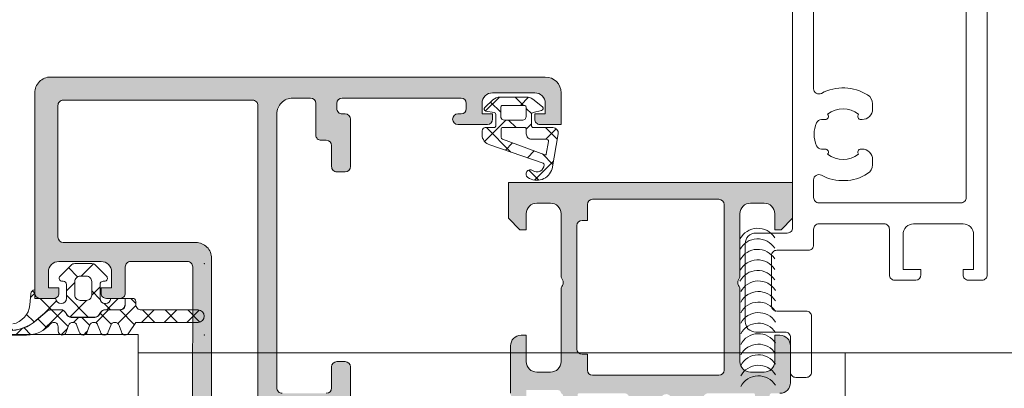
# Model space of a CAD drawing. Header units: millimetres. Extents: x 213386 to 506888, y 183055 to 450952.
# Tile 319 of 656: x 393802 to 393896, y 284360 to 284395. Entities that reach past the tile are written whole.
import ezdxf

# ---------------------------------------------------------------- set-up
doc = ezdxf.new("R2010")
doc.units = ezdxf.units.MM
doc.layers.add('FASÁDA DETAILNÍ', color=255, linetype='Continuous', lineweight=0)

msp = doc.modelspace()

# ---------------------------------------------------------------- hatches: boundary and pattern name
at = {"layer": 'FASÁDA DETAILNÍ'}
h = msp.add_hatch(color=256, dxfattribs=at)
edge = h.paths.add_edge_path(flags=16)
edge.add_ellipse((393824.344, 284386.636), major_axis=(-0.5, 0), ratio=1, start_angle=179.99702, end_angle=270.00298)
edge.add_line((393824.344, 284387.136), (393806.344, 284387.136))
edge.add_ellipse((393806.344, 284386.636), major_axis=(-0.5, 0), ratio=1, start_angle=-90.00298, end_angle=0.00298)
edge.add_line((393805.844, 284386.636), (393805.844, 284374.136))
edge.add_ellipse((393806.344, 284374.136), major_axis=(-0.5, 0), ratio=1, start_angle=0.0025, end_angle=89.9975)
edge.add_line((393806.344, 284373.636), (393818.947, 284373.636))
edge.add_ellipse((393818.947, 284372.136), major_axis=(-1.5, 0), ratio=1, start_angle=179.99996, end_angle=270.00004, ccw=False)
edge.add_line((393820.447, 284372.136), (393820.447, 284359.136))
edge.add_ellipse((393820.947, 284359.136), major_axis=(-0.5, 0), ratio=1, start_angle=-0.00004, end_angle=90.00004)
edge.add_line((393820.947, 284358.636), (393824.344, 284358.636))
edge.add_ellipse((393824.344, 284359.136), major_axis=(-0.5, 0), ratio=1, start_angle=89.99996, end_angle=180.00004)
edge.add_line((393824.844, 284359.136), (393824.844, 284386.636))
edge = h.paths.add_edge_path()
edge.add_line((393853.644, 284387.836), (393853.644, 284384.836))
edge.add_line((393853.644, 284384.836), (393851.644, 284384.836))
edge.add_arc((393851.644, 284385.336), 0.5, 179.99702, 270.00298, ccw=False)
edge.add_line((393851.144, 284385.336), (393851.144, 284385.836))
edge.add_line((393851.144, 284385.836), (393852.144, 284385.836))
edge.add_line((393852.144, 284385.836), (393852.144, 284386.836))
edge.add_arc((393851.144, 284386.836), 1, 0.00367, 89.99633)
edge.add_line((393851.144, 284387.836), (393847.144, 284387.836))
edge.add_arc((393847.144, 284386.836), 1, 90.00172, 179.99828)
edge.add_line((393846.144, 284386.836), (393846.144, 284385.836))
edge.add_line((393846.144, 284385.836), (393847.144, 284385.836))
edge.add_line((393847.144, 284385.836), (393847.144, 284385.336))
edge.add_arc((393846.644, 284385.336), 0.5, 270.00064, 359.99936, ccw=False)
edge.add_line((393846.644, 284384.836), (393843.844, 284384.836))
edge.add_arc((393843.844, 284385.336), 0.5, 90, 270, ccw=False)
edge.add_line((393843.844, 284385.836), (393844.144, 284385.836))
edge.add_arc((393844.144, 284386.336), 0.5, 270.00123, 359.99877)
edge.add_line((393844.644, 284386.336), (393844.644, 284386.836))
edge.add_arc((393844.144, 284386.836), 0.5, 0.00778, 89.99222)
edge.add_line((393844.144, 284387.336), (393832.844, 284387.336))
edge.add_arc((393832.844, 284386.836), 0.5, 90.0025, 179.9975)
edge.add_line((393832.344, 284386.836), (393832.344, 284386.336))
edge.add_arc((393832.844, 284386.336), 0.5, 179.99282, 270.00718)
edge.add_line((393832.844, 284385.836), (393833.144, 284385.836))
edge.add_arc((393833.144, 284385.336), 0.5, 0.0072, 89.9928, ccw=False)
edge.add_line((393833.644, 284385.336), (393833.644, 284380.836))
edge.add_arc((393833.144, 284380.836), 0.5, 270.00064, 359.99936, ccw=False)
edge.add_line((393833.144, 284380.336), (393832.344, 284380.336))
edge.add_arc((393832.344, 284380.836), 0.5, 179.99702, 270.00298, ccw=False)
edge.add_line((393831.844, 284380.836), (393831.844, 284382.836))
edge.add_arc((393831.344, 284382.836), 0.5, 0.00778, 89.99222)
edge.add_line((393831.344, 284383.336), (393830.844, 284383.336))
edge.add_arc((393830.844, 284383.836), 0.5, 179.99282, 270.00718, ccw=False)
edge.add_line((393830.344, 284383.836), (393830.344, 284386.836))
edge.add_arc((393829.844, 284386.836), 0.5, 0.00631, 89.99369)
edge.add_line((393829.844, 284387.336), (393828.144, 284387.336))
edge.add_arc((393828.144, 284385.836), 1.5, 89.99878, 180.00122)
edge.add_line((393826.644, 284385.836), (393826.644, 284359.836))
edge.add_arc((393827.144, 284359.836), 0.5, 179.99761, 270.00239)
edge.add_line((393827.144, 284359.336), (393831.344, 284359.336))
edge.add_arc((393831.344, 284359.836), 0.5, 270.00064, 359.99936)
edge.add_line((393831.844, 284359.836), (393831.844, 284361.836))
edge.add_arc((393832.344, 284361.836), 0.5, 90.0025, 179.9975, ccw=False)
edge.add_line((393832.344, 284362.336), (393833.144, 284362.336))
edge.add_arc((393833.144, 284361.836), 0.5, 0.00602, 89.99398, ccw=False)
edge.add_line((393833.644, 284361.836), (393833.644, 284356.836))
edge.add_line((393833.644, 284356.836), (393833.426, 284356.078))
edge.add_arc((393833.715, 284355.996), 0.3, 163.99998, 232.09519)
edge.add_arc((393833.346, 284355.522), 0.3, 0.00003, 52.09528, ccw=False)
edge.add_line((393833.646, 284355.522), (393833.646, 284353.458))
edge.add_arc((393833.246, 284353.458), 0.4, -111.97377, 0.00007, ccw=False)
edge.add_line((393833.096, 284353.087), (393831.073, 284353.904))
edge.add_arc((393831.148, 284354.089), 0.2, 155.85891, 248.02609, ccw=False)
edge.add_line((393830.965, 284354.171), (393832.034, 284356.555))
edge.add_arc((393831.851, 284356.636), 0.2, 335.85897, 450.8199)
edge.add_line((393831.848, 284356.836), (393820.544, 284356.836))
edge.add_arc((393820.536, 284356.645), 0.192, 87.47778, 181.04445)
edge.add_line((393820.344, 284356.641), (393820.344, 284356.221))
edge.add_line((393820.344, 284356.221), (393821.776, 284353.755))
edge.add_arc((393821.517, 284353.604), 0.3, -74.00003, 30.1792, ccw=False)
edge.add_line((393821.599, 284353.316), (393820.107, 284352.888))
edge.add_line((393820.107, 284352.888), (393819.244, 284352.39))
edge.add_arc((393819.044, 284352.736), 0.4, 180.00003, 299.99999, ccw=False)
edge.add_line((393818.644, 284352.736), (393818.644, 284356.844))
edge.add_line((393818.644, 284356.844), (393818.647, 284371.336))
edge.add_arc((393818.147, 284371.336), 0.5, 359.97959, 450.00002)
edge.add_line((393818.147, 284371.836), (393812.744, 284371.836))
edge.add_arc((393812.744, 284371.336), 0.5, 89.99996, 180.00004)
edge.add_line((393812.244, 284371.336), (393812.244, 284368.836))
edge.add_arc((393811.744, 284368.836), 0.5, -90.00004, 0.00004, ccw=False)
edge.add_line((393811.744, 284368.336), (393810.444, 284368.336))
edge.add_arc((393810.444, 284368.836), 0.5, 179.99761, 270.00239, ccw=False)
edge.add_line((393809.944, 284368.836), (393809.944, 284369.336))
edge.add_line((393809.944, 284369.336), (393810.944, 284369.336))
edge.add_line((393810.944, 284369.336), (393810.944, 284370.836))
edge.add_arc((393809.944, 284370.836), 1, 0.00182, 89.99818)
edge.add_line((393809.944, 284371.836), (393805.944, 284371.836))
edge.add_arc((393805.944, 284370.836), 1, 90.00397, 179.99603)
edge.add_line((393804.944, 284370.836), (393804.944, 284369.336))
edge.add_line((393804.944, 284369.336), (393805.944, 284369.336))
edge.add_line((393805.944, 284369.336), (393805.944, 284368.836))
edge.add_arc((393805.444, 284368.836), 0.5, -90.00298, 0.00298, ccw=False)
edge.add_line((393805.444, 284368.336), (393804.144, 284368.336))
edge.add_arc((393804.144, 284368.836), 0.5, 180.00064, 269.99936, ccw=False)
edge.add_line((393803.644, 284368.836), (393803.644, 284387.836))
edge.add_arc((393805.144, 284387.836), 1.5, 89.99888, 180.00112, ccw=False)
edge.add_line((393805.144, 284389.336), (393852.144, 284389.336))
edge.add_arc((393852.144, 284387.836), 1.5, 0.0023, 89.9977, ccw=False)
h = msp.add_hatch(dxfattribs=at)
h.set_pattern_fill('ANSI37', color=256, scale=0.625, angle=90, style=0)
h.set_pattern_definition([(135, (393673.133, 283048.1544), (-1.403165, -1.403165), []), (225, (393673.133, 283048.1544), (1.403165, -1.403165), [])])
edge = h.paths.add_edge_path(flags=16)
edge.add_ellipse((393850.841, 284383.934), major_axis=(-0.498, 0), ratio=1, start_angle=-0.19258, end_angle=90.25472, ccw=False)
edge.add_line((393850.344, 284383.936), (393850.344, 284384.436))
edge.add_ellipse((393850.244, 284384.436), major_axis=(-0.1, 0), ratio=1, start_angle=179.99183, end_angle=270.00874)
edge.add_line((393850.244, 284384.536), (393848.043, 284384.536))
edge.add_ellipse((393848.043, 284384.436), major_axis=(-0.1, 0), ratio=1, start_angle=270.00152, end_angle=359.99848)
edge.add_line((393847.943, 284384.436), (393847.943, 284383.624))
edge.add_ellipse((393848.143, 284383.624), major_axis=(-0.2, 0), ratio=1, start_angle=0.00243, end_angle=74.31138)
edge.add_line((393848.089, 284383.432), (393852.107, 284381.945))
edge.add_ellipse((393852.142, 284382.038), major_axis=(-0.1, 0), ratio=1, start_angle=69.68782, end_angle=169.67772)
edge.add_line((393852.24, 284382.02), (393852.461, 284383.23))
edge.add_ellipse((393852.261, 284383.236), major_axis=(-0.2, 0), ratio=1, start_angle=178.13503, end_angle=270.00104)
edge.add_line((393852.261, 284383.436), (393850.844, 284383.436))
edge = h.paths.add_edge_path(flags=16)
edge.add_ellipse((393850.144, 284386.436), major_axis=(-0.2, 0), ratio=1, start_angle=179.99976, end_angle=270.00024)
edge.add_line((393850.144, 284386.636), (393848.109, 284386.636))
edge.add_ellipse((393848.109, 284386.436), major_axis=(-0.2, 0), ratio=1, start_angle=-90.00135, end_angle=0.00049)
edge.add_line((393847.909, 284386.436), (393847.909, 284385.636))
edge.add_ellipse((393848.309, 284385.636), major_axis=(-0.4, 0), ratio=1, start_angle=0.00126, end_angle=89.99802)
edge.add_line((393848.309, 284385.236), (393849.944, 284385.236))
edge.add_ellipse((393849.944, 284385.636), major_axis=(-0.4, 0), ratio=1, start_angle=89.99956, end_angle=180.00101)
edge.add_line((393850.344, 284385.636), (393850.344, 284386.436))
edge = h.paths.add_edge_path()
edge.add_arc((393851.744, 284386.36), 0.2, -74.99848, 49.99768, ccw=False)
edge.add_line((393851.795, 284386.167), (393850.992, 284385.976))
edge.add_arc((393851.044, 284385.783), 0.2, 105.00286, 179.99725)
edge.add_line((393850.844, 284385.783), (393850.844, 284384.686))
edge.add_arc((393850.994, 284384.686), 0.15, 179.99604, 270.00396)
edge.add_line((393850.994, 284384.536), (393852.876, 284384.536))
edge.add_arc((393852.876, 284384.036), 0.5, -9.93357, 90.00022, ccw=False)
edge.add_line((393853.369, 284383.95), (393852.788, 284380.63))
edge.add_arc((393851.344, 284381.036), 1.5, 234.91245, 344.29308, ccw=False)
edge.add_arc((393850.711, 284380.136), 0.4, 54.912, 234.912, ccw=False)
edge.add_arc((393851.346, 284381.018), 0.686, 233.85881, 359.51564)
edge.add_arc((393851.883, 284381.031), 0.15, 352.50392, 430.98385)
edge.add_line((393851.932, 284381.174), (393846.885, 284382.901))
edge.add_arc((393847.144, 284383.867), 1, 179.99943, 255.04109, ccw=False)
edge.add_line((393846.144, 284383.867), (393846.144, 284384.236))
edge.add_arc((393846.444, 284384.236), 0.3, 90.00319, 179.99604, ccw=False)
edge.add_line((393846.444, 284384.536), (393847.294, 284384.536))
edge.add_arc((393847.294, 284384.686), 0.15, 269.99507, 360.00493)
edge.add_line((393847.444, 284384.686), (393847.444, 284385.783))
edge.add_arc((393847.244, 284385.783), 0.2, 0.00261, 74.99763)
edge.add_line((393847.295, 284385.976), (393846.492, 284386.105))
edge.add_arc((393846.544, 284386.298), 0.2, 134.99256, 255.01021, ccw=False)
edge.add_line((393846.402, 284386.44), (393847.178, 284387.166))
edge.add_arc((393847.862, 284386.436), 1, 89.99997, 133.11854, ccw=False)
edge.add_line((393847.862, 284387.436), (393850.34, 284387.436))
edge.add_arc((393850.34, 284386.436), 1, 52.17221, 89.99994, ccw=False)
edge.add_line((393850.954, 284387.226), (393851.872, 284386.513))
h = msp.add_hatch(color=256, dxfattribs=at)
edge = h.paths.add_edge_path()
edge.add_arc((393871.943, 284359.216), 0.12, 360, 450, ccw=False)
edge.add_line((393872.063, 284359.216), (393872.063, 284356.456))
edge.add_arc((393872.363, 284356.456), 0.3, 540, 630)
edge.add_line((393872.363, 284356.156), (393873.343, 284356.156))
edge.add_arc((393873.343, 284356.456), 0.3, 270, 360)
edge.add_line((393873.643, 284356.456), (393873.643, 284358.336))
edge.add_arc((393873.722, 284358.604), 0.279, 178.83713, 253.57541, ccw=False)
edge.add_line((393873.443, 284358.61), (393873.443, 284359.063))
edge.add_arc((393873.722, 284359.069), 0.279, 106.41988, 181.16459, ccw=False)
edge.add_line((393873.643, 284359.336), (393874.444, 284359.336))
edge.add_arc((393874.444, 284360.336), 1, 270, 360)
edge.add_line((393875.444, 284360.336), (393875.444, 284363.836))
edge.add_arc((393874.444, 284363.836), 1, 360.00114, 449.99886)
edge.add_line((393874.444, 284364.836), (393873.944, 284364.836))
edge.add_line((393873.944, 284364.836), (393873.944, 284362.336))
edge.add_arc((393872.944, 284362.336), 1, 270.0026, 359.9974, ccw=False)
edge.add_line((393872.944, 284361.336), (393871.644, 284361.336))
edge.add_arc((393871.644, 284362.336), 1, 180.00301, 269.99699, ccw=False)
edge.add_line((393870.644, 284362.336), (393870.644, 284369.336))
edge.add_arc((393871.169, 284369.836), 0.725, 136.40382, 223.59618, ccw=False)
edge.add_line((393870.644, 284370.336), (393870.644, 284376.37))
edge.add_arc((393871.644, 284376.37), 1, 450.00301, 539.99699, ccw=False)
edge.add_line((393871.644, 284377.37), (393872.944, 284377.37))
edge.add_arc((393872.944, 284376.37), 1, 360.0026, 449.9974, ccw=False)
edge.add_line((393873.944, 284376.37), (393873.944, 284374.836))
edge.add_line((393873.944, 284374.836), (393874.544, 284374.836))
edge.add_line((393874.544, 284374.836), (393875.644, 284375.936))
edge.add_line((393875.644, 284375.936), (393875.644, 284379.336))
edge.add_line((393875.644, 284379.336), (393848.644, 284379.336))
edge.add_line((393848.644, 284379.336), (393848.644, 284375.936))
edge.add_line((393848.644, 284375.936), (393849.744, 284374.836))
edge.add_line((393849.744, 284374.836), (393850.344, 284374.836))
edge.add_line((393850.344, 284374.836), (393850.344, 284376.37))
edge.add_arc((393851.344, 284376.37), 1, 450.0026, 539.9974, ccw=False)
edge.add_line((393851.344, 284377.37), (393852.644, 284377.37))
edge.add_arc((393852.644, 284376.37), 1, 360.00301, 449.99699, ccw=False)
edge.add_line((393853.644, 284376.37), (393853.644, 284370.336))
edge.add_arc((393853.119, 284369.836), 0.725, 316.40382, 403.59618, ccw=False)
edge.add_line((393853.644, 284369.336), (393853.644, 284362.336))
edge.add_arc((393852.644, 284362.336), 1, 270.00301, 359.99699, ccw=False)
edge.add_line((393852.644, 284361.336), (393851.344, 284361.336))
edge.add_arc((393851.344, 284362.336), 1, 180.0026, 269.9974, ccw=False)
edge.add_line((393850.344, 284362.336), (393850.344, 284364.836))
edge.add_line((393850.344, 284364.836), (393849.844, 284364.836))
edge.add_arc((393849.844, 284363.836), 1, 450.00114, 539.99886)
edge.add_line((393848.844, 284363.836), (393848.844, 284359.336))
edge.add_arc((393849.344, 284359.336), 0.5, 539.99882, 630.00118)
edge.add_line((393849.344, 284358.836), (393850.344, 284358.836))
edge.add_line((393850.344, 284358.836), (393850.344, 284359.636))
edge.add_line((393850.344, 284359.636), (393853.344, 284359.636))
edge.add_arc((393853.344, 284359.336), 0.3, 359.99949, 450.00051, ccw=False)
edge.add_arc((393853.565, 284359.069), 0.279, 358.83541, 433.58012, ccw=False)
edge.add_line((393853.844, 284359.063), (393853.844, 284358.61))
edge.add_arc((393853.565, 284358.604), 0.279, 286.42459, 361.16287, ccw=False)
edge.add_line((393853.644, 284358.336), (393853.644, 284356.456))
edge.add_arc((393853.944, 284356.456), 0.3, 540, 630)
edge.add_line((393853.944, 284356.156), (393854.924, 284356.156))
edge.add_arc((393854.924, 284356.456), 0.3, 270, 360)
edge.add_line((393855.224, 284356.456), (393855.224, 284359.216))
edge.add_arc((393855.344, 284359.216), 0.12, 450, 540, ccw=False)
edge.add_line((393855.344, 284359.336), (393859.644, 284359.336))
edge.add_arc((393859.644, 284358.836), 0.5, 360, 450, ccw=False)
edge.add_line((393860.144, 284358.836), (393860.144, 284358.136))
edge.add_line((393860.144, 284358.136), (393858.762, 284355.744))
edge.add_arc((393858.882, 284355.674), 0.138, 510, 637.70244)
edge.add_arc((393858.434, 284360.516), 5, 275.34923, 341.2906)
edge.add_arc((393863.644, 284358.752), 0.5, 378.7094, 521.2906, ccw=False)
edge.add_arc((393868.853, 284360.516), 5, 198.7094, 264.65077)
edge.add_arc((393868.405, 284355.674), 0.138, 262.29756, 390)
edge.add_line((393868.525, 284355.744), (393867.143, 284358.136))
edge.add_line((393867.143, 284358.136), (393867.143, 284358.836))
edge.add_arc((393867.643, 284358.836), 0.5, 450, 540, ccw=False)
edge.add_line((393867.643, 284359.336), (393871.943, 284359.336))
edge = h.paths.add_edge_path(flags=16)
edge.add_arc((393856.644, 284377.236), 0.5, 450, 540, ccw=False)
edge.add_line((393856.644, 284377.736), (393868.644, 284377.736))
edge.add_arc((393868.644, 284377.236), 0.5, 360, 450, ccw=False)
edge.add_line((393869.144, 284377.236), (393869.144, 284361.536))
edge.add_arc((393868.644, 284361.536), 0.5, 270, 360, ccw=False)
edge.add_line((393868.644, 284361.036), (393856.644, 284361.036))
edge.add_arc((393856.644, 284361.536), 0.5, 180, 270, ccw=False)
edge.add_line((393856.144, 284361.536), (393856.144, 284363.036))
edge.add_line((393856.144, 284363.036), (393855.644, 284363.036))
edge.add_arc((393855.644, 284363.536), 0.5, 180, 270, ccw=False)
edge.add_line((393855.144, 284363.536), (393855.144, 284375.236))
edge.add_arc((393855.644, 284375.236), 0.5, 450, 540, ccw=False)
edge.add_line((393855.644, 284375.736), (393856.144, 284375.736))
edge.add_line((393856.144, 284375.736), (393856.144, 284377.236))
h = msp.add_hatch(dxfattribs=at)
h.set_pattern_fill('ANSI37', color=256, scale=0.625, angle=90, style=0)
h.set_pattern_definition([(135, (393803.6436, 284368.8363), (-1.40317, -1.40317), []), (225, (393803.6436, 284368.8363), (1.40317, -1.40317), [])])
edge = h.paths.add_edge_path()
edge.add_arc((393810.254, 284370.246), 0.29, -89.99949, 45.00244, ccw=False)
edge.add_line((393810.254, 284369.956), (393810.154, 284369.956))
edge.add_arc((393810.154, 284369.646), 0.31, 90, 180)
edge.add_line((393809.844, 284369.646), (393809.844, 284368.346))
edge.add_arc((393810.354, 284368.346), 0.51, 180, 358.87648)
edge.add_line((393810.863, 284368.336), (393812.222, 284368.336))
edge.add_line((393812.222, 284368.336), (393812.222, 284367.746))
edge.add_arc((393811.732, 284367.746), 0.49, 270, 360, ccw=False)
edge.add_line((393811.732, 284367.256), (393810.332, 284367.256))
edge.add_arc((393810.332, 284366.746), 0.51, 90, 150)
edge.add_line((393809.89, 284367.001), (393809.775, 284366.801))
edge.add_arc((393809.351, 284367.046), 0.49, 270, 330, ccw=False)
edge.add_line((393809.351, 284366.556), (393807.114, 284366.556))
edge.add_arc((393807.114, 284367.046), 0.49, 210, 270, ccw=False)
edge.add_line((393806.689, 284366.801), (393806.574, 284367.001))
edge.add_arc((393806.132, 284366.746), 0.51, 30, 90)
edge.add_line((393806.132, 284367.256), (393805.134, 284367.256))
edge.add_arc((393805.134, 284366.75), 0.506, 90, 130.64118)
edge.add_line((393804.805, 284367.134), (393803.779, 284366.253))
edge.add_arc((393801.177, 284369.284), 3.994, 269.38113, 310.64118, ccw=False)
edge.add_arc((393801.113, 284363.281), 2.01, 89.38113, 116.65479)
edge.add_line((393800.211, 284365.077), (393799.944, 284364.943))
edge.add_arc((393800.189, 284365.246), 0.39, 101.01056, 231.08797, ccw=False)
edge.add_line((393800.114, 284365.629), (393801.552, 284365.909))
edge.add_arc((393801.169, 284367.882), 2.01, 281.0025, 355.00475)
edge.add_line((393803.171, 284367.707), (393803.265, 284368.78))
edge.add_arc((393803.654, 284368.746), 0.39, 91.46987, 175.084, ccw=False)
edge.add_line((393803.644, 284369.136), (393803.644, 284368.336))
edge.add_line((393803.644, 284368.336), (393805.644, 284368.336))
edge.add_arc((393806.154, 284368.346), 0.51, 181.12352, 360)
edge.add_line((393806.664, 284368.346), (393806.664, 284369.646))
edge.add_arc((393806.354, 284369.646), 0.31, 0, 90)
edge.add_line((393806.354, 284369.956), (393806.254, 284369.956))
edge.add_arc((393806.254, 284370.246), 0.29, 135.00331, 269.99443, ccw=False)
edge.add_line((393806.048, 284370.451), (393807.089, 284371.493))
edge.add_arc((393807.436, 284371.146), 0.49, 90, 135.02016, ccw=False)
edge.add_line((393807.436, 284371.636), (393809.072, 284371.636))
edge.add_arc((393809.072, 284371.146), 0.49, 44.9723, 90, ccw=False)
edge.add_line((393809.418, 284371.493), (393810.459, 284370.451))
edge = h.paths.add_edge_path()
edge.add_arc((393808.554, 284368.646), 0.5, 270, 360)
edge.add_line((393809.054, 284368.646), (393809.054, 284369.946))
edge.add_arc((393808.554, 284369.946), 0.5, 359.99786, 450.00214)
edge.add_line((393808.554, 284370.446), (393807.954, 284370.446))
edge.add_arc((393807.954, 284369.946), 0.5, 89.99786, 180.00214)
edge.add_line((393807.454, 284369.946), (393807.454, 284368.646))
edge.add_arc((393807.954, 284368.646), 0.5, 180, 270)
edge.add_line((393807.954, 284368.146), (393808.554, 284368.146))
h = msp.add_hatch(dxfattribs=at)
h.set_pattern_fill('ANSI37', color=256, scale=0.48, angle=90, style=0)
h.set_pattern_definition([(135, (393803.6436, 284368.8363), (-1.07763, -1.07763), []), (225, (393803.6436, 284368.8363), (1.07763, -1.07763), [])])
edge = h.paths.add_edge_path()
edge.add_line((393810.858, 284365.753), (393810.63, 284365.146))
edge.add_arc((393810.254, 284365.246), 0.39, 194.92937, 345.07063, ccw=False)
edge.add_line((393809.877, 284365.146), (393809.65, 284365.753))
edge.add_arc((393809.254, 284365.646), 0.41, 15.06763, 164.93237)
edge.add_line((393808.858, 284365.753), (393808.63, 284365.146))
edge.add_arc((393808.254, 284365.246), 0.39, 194.92916, 345.07084, ccw=False)
edge.add_line((393807.877, 284365.146), (393807.65, 284365.753))
edge.add_arc((393807.254, 284365.646), 0.41, 15.06743, 164.93258)
edge.add_line((393806.858, 284365.753), (393806.63, 284365.146))
edge.add_arc((393806.254, 284365.246), 0.39, 180, 345.07068, ccw=False)
edge.add_line((393805.864, 284365.246), (393805.864, 284365.646))
edge.add_arc((393805.454, 284365.646), 0.41, 0, 139.68006)
edge.add_arc((393802.861, 284367.846), 2.99, 269.99867, 319.68006, ccw=False)
edge.add_line((393802.861, 284364.856), (393800.189, 284364.856))
edge.add_arc((393800.189, 284365.246), 0.39, 234.35943, 270.08193, ccw=False)
edge.add_line((393799.962, 284364.929), (393800.22, 284365.059))
edge.add_arc((393801.113, 284363.281), 1.99, 89.38113, 116.65479, ccw=False)
edge.add_arc((393801.177, 284369.284), 4.014, 269.38113, 310.64118)
edge.add_line((393803.792, 284366.238), (393804.818, 284367.119))
edge.add_arc((393805.134, 284366.75), 0.486, 90, 130.64118, ccw=False)
edge.add_line((393805.134, 284367.236), (393806.132, 284367.236))
edge.add_arc((393806.132, 284366.746), 0.49, 30, 90, ccw=False)
edge.add_line((393806.556, 284366.991), (393806.672, 284366.791))
edge.add_arc((393807.114, 284367.046), 0.51, 210, 270)
edge.add_line((393807.114, 284366.536), (393809.351, 284366.536))
edge.add_arc((393809.351, 284367.046), 0.51, 270, 330)
edge.add_line((393809.792, 284366.791), (393809.908, 284366.991))
edge.add_arc((393810.332, 284366.746), 0.49, 90, 150, ccw=False)
edge.add_line((393810.332, 284367.236), (393811.732, 284367.236))
edge.add_arc((393811.732, 284367.746), 0.51, 270, 360)
edge.add_line((393812.242, 284367.746), (393812.242, 284368.336))
edge.add_line((393812.242, 284368.336), (393812.954, 284368.336))
edge.add_arc((393812.954, 284368.046), 0.29, 0, 89.99992, ccw=False)
edge.add_line((393813.244, 284368.046), (393813.244, 284367.746))
edge.add_arc((393813.753, 284367.746), 0.51, 179.9796, 270.02429)
edge.add_line((393813.754, 284367.236), (393819.154, 284367.236))
edge.add_arc((393819.154, 284366.646), 0.59, -90, 89.99968, ccw=False)
edge.add_line((393819.154, 284366.056), (393813.248, 284366.056))
edge.add_line((393813.248, 284366.056), (393812.592, 284365.052))
edge.add_arc((393812.254, 284365.246), 0.39, 194.92976, 330.04058, ccw=False)
edge.add_line((393811.877, 284365.146), (393811.65, 284365.753))
edge.add_arc((393811.254, 284365.646), 0.41, 15.06763, 164.93237)

# ---------------------------------------------------------------- linework, layer by layer
for p, q in [((393875.644, 284379.336), (393848.644, 284379.336)), ((393848.644, 284379.336), (393848.644, 284375.936)), ((393875.644, 284375.936), (393875.644, 284379.336)), ((393856.644, 284377.736), (393868.644, 284377.736)), ((393851.344, 284377.37), (393852.644, 284377.37)), ((393856.144, 284375.736), (393856.144, 284377.236)), ((393869.144, 284377.236), (393869.144, 284361.536)), ((393871.644, 284377.37), (393872.944, 284377.37)), ((393848.644, 284375.936), (393849.744, 284374.836)), ((393850.344, 284374.836), (393850.344, 284376.37)), ((393853.644, 284376.37), (393853.644, 284370.336)), ((393855.644, 284375.736), (393856.144, 284375.736)), ((393870.644, 284370.336), (393870.644, 284376.37)), ((393873.944, 284376.37), (393873.944, 284374.836)), ((393874.544, 284374.836), (393875.644, 284375.936)), ((393849.744, 284374.836), (393850.344, 284374.836)), ((393855.144, 284363.536), (393855.144, 284375.236)), ((393873.944, 284374.836), (393874.544, 284374.836)), ((393853.644, 284369.336), (393853.644, 284362.336)), ((393870.644, 284362.336), (393870.644, 284369.336)), ((393850.344, 284364.836), (393849.844, 284364.836)), ((393850.344, 284362.336), (393850.344, 284364.836)), ((393874.444, 284364.836), (393873.944, 284364.836)), ((393873.944, 284364.836), (393873.944, 284362.336)), ((393848.844, 284363.836), (393848.844, 284359.336)), ((393875.444, 284360.336), (393875.444, 284363.836)), ((399616.638, 284363.154), (393813.469, 284363.154)), ((395772.138, 284363.154), (393813.469, 284363.154)), ((393856.144, 284363.036), (393855.644, 284363.036)), ((393856.144, 284361.536), (393856.144, 284363.036)), ((393880.639, 284319.154), (393880.639, 284363.154)), ((393852.644, 284361.336), (393851.344, 284361.336)), ((393868.644, 284361.036), (393856.644, 284361.036)), ((393872.944, 284361.336), (393871.644, 284361.336))]:
    msp.add_line(p, q, dxfattribs=at)
for points in [[(393875.644, 284493.572), (393875.644, 284375.036, -0.414214), (393875.144, 284374.536), (393872.144, 284374.536, 0.414214), (393871.144, 284373.536), (393871.144, 284366.136, 0.414214), (393872.144, 284365.136), (393874.944, 284365.136, -0.414214), (393875.444, 284364.636), (393875.444, 284361.336, 0.414214), (393875.944, 284360.836), (393876.944, 284360.836, 0.414214), (393877.444, 284361.336), (393877.444, 284366.636, 0.414214), (393876.944, 284367.136), (393874.144, 284367.136, -0.414214), (393873.644, 284367.636), (393873.644, 284372.402, -0.414214), (393874.144, 284372.902), (393877.144, 284372.902, 0.414214), (393877.644, 284373.402), (393877.644, 284374.902, -0.414214), (393878.144, 284375.402), (393884.343, 284375.402, -0.414214), (393884.843, 284374.902), (393884.843, 284370.566, 0.414214), (393885.343, 284370.066), (393887.343, 284370.066, 0.414201), (393887.843, 284370.566), (393887.843, 284371.066), (393886.143, 284371.066), (393886.143, 284374.402, -0.414214), (393887.143, 284375.402), (393891.843, 284375.402, -0.414214), (393892.843, 284374.402), (393892.843, 284371.066), (393891.843, 284371.066), (393891.843, 284370.566, 0.41422), (393892.343, 284370.066), (393893.643, 284370.066, 0.414214), (393894.143, 284370.566), (393894.143, 284493.572, 0.414214)], [(393892.143, 284491.572), (393892.143, 284377.902, -0.414214), (393891.643, 284377.402), (393878.144, 284377.402, -0.414214), (393877.644, 284377.902), (393877.644, 284379.576, -0.565741), (393878.378, 284380.018, 0.267763), (393882.773, 284380.17, 0.258777), (393883.244, 284381.019), (393883.244, 284381.503, 0.414214), (393882.244, 284382.503), (393882.138, 284382.503, 0.64518), (393881.912, 284382.005, -0.341732), (393878.975, 284382.005, 0.64518), (393878.749, 284382.503), (393878.381, 284382.503, -0.298217), (393877.923, 284382.803, -0.208712), (393877.923, 284385.003, -0.298217), (393878.381, 284385.303), (393878.749, 284385.303, 0.64518), (393878.975, 284385.801, -0.341732), (393881.912, 284385.801, 0.64518), (393882.138, 284385.303), (393882.244, 284385.303, 0.414214), (393883.244, 284386.303), (393883.244, 284386.788, 0.258777), (393882.773, 284387.636, 0.267763), (393878.378, 284387.788, -0.565741), (393877.644, 284388.23), (393877.644, 284482.256, -0.565741)], [(393818.644, 284356.844), (393818.647, 284371.336), (393818.647, 284371.336, 0.414318), (393818.147, 284371.836), (393812.744, 284371.836), (393812.744, 284371.836, 0.414214), (393812.244, 284371.336), (393812.244, 284368.836), (393812.244, 284368.836, -0.414214), (393811.744, 284368.336), (393810.444, 284368.336), (393810.444, 284368.336, -0.414238), (393809.944, 284368.836), (393809.944, 284369.336), (393810.944, 284369.336), (393810.944, 284370.836), (393810.944, 284370.836, 0.414195), (393809.944, 284371.836), (393805.944, 284371.836), (393805.944, 284371.836, 0.414173), (393804.944, 284370.836), (393804.944, 284369.336), (393805.944, 284369.336), (393805.944, 284368.836), (393805.944, 284368.836, -0.414244), (393805.444, 284368.336), (393804.144, 284368.336), (393804.144, 284368.336, -0.414207), (393803.644, 284368.836), (393803.644, 284387.836), (393803.644, 284387.836, -0.414225), (393805.144, 284389.336), (393852.144, 284389.336), (393852.144, 284389.336, -0.41419), (393853.644, 284387.836), (393853.644, 284387.836), (393853.644, 284384.836), (393851.644, 284384.836), (393851.644, 284384.836, -0.414244), (393851.144, 284385.336), (393851.144, 284385.836), (393852.144, 284385.836), (393852.144, 284386.836), (393852.144, 284386.836, 0.414176), (393851.144, 284387.836), (393847.144, 284387.836), (393847.144, 284387.836, 0.414196), (393846.144, 284386.836), (393846.144, 284385.836), (393847.144, 284385.836), (393847.144, 284385.336), (393847.144, 284385.336, -0.414207), (393846.644, 284384.836), (393843.844, 284384.836), (393843.844, 284384.836, -1), (393843.844, 284385.836), (393844.144, 284385.836), (393844.144, 284385.836, 0.414201), (393844.644, 284386.336), (393844.644, 284386.836), (393844.644, 284386.836, 0.414134), (393844.144, 284387.336), (393832.844, 284387.336), (393832.844, 284387.336, 0.414188), (393832.344, 284386.836), (393832.344, 284386.336), (393832.344, 284386.336, 0.414287), (393832.844, 284385.836), (393833.144, 284385.836), (393833.144, 284385.836, -0.41414), (393833.644, 284385.336), (393833.644, 284380.836), (393833.644, 284380.836, -0.414207), (393833.144, 284380.336), (393832.344, 284380.336), (393832.344, 284380.336, -0.414244), (393831.844, 284380.836), (393831.844, 284382.836), (393831.844, 284382.836, 0.414134), (393831.344, 284383.336), (393830.844, 284383.336), (393830.844, 284383.336, -0.414287), (393830.344, 284383.836), (393830.344, 284386.836), (393830.344, 284386.836, 0.414149), (393829.844, 284387.336), (393828.144, 284387.336), (393828.144, 284387.336, 0.414226), (393826.644, 284385.836), (393826.644, 284359.836), (393826.644, 284359.836, 0.414238), (393827.144, 284359.336)], [(393831.344, 284359.336, 0.414207), (393831.844, 284359.836), (393831.844, 284361.836), (393831.844, 284361.836, -0.414188), (393832.344, 284362.336), (393833.144, 284362.336), (393833.144, 284362.336, -0.414152), (393833.644, 284361.836), (393833.644, 284356.836)]]:
    msp.add_lwpolyline(points, format="xyb", dxfattribs=at)
at = {"layer": 'FASÁDA DETAILNÍ', "extrusion": (0, 0, -1)}
for points in [[(-393824.844, 284386.636, -0.414244), (-393824.344, 284387.136), (-393806.344, 284387.136), (-393806.344, 284387.136, -0.414244), (-393805.844, 284386.636), (-393805.844, 284374.136), (-393805.844, 284374.136, -0.414188), (-393806.344, 284373.636), (-393818.947, 284373.636), (-393818.947, 284373.636, 0.414214), (-393820.447, 284372.136), (-393820.447, 284359.136), (-393820.447, 284359.136, -0.414214), (-393820.947, 284358.636), (-393824.344, 284358.636), (-393824.344, 284358.636, -0.414214), (-393824.844, 284359.136), (-393824.844, 284386.636)], [(-393850.344, 284386.436, -0.414216), (-393850.144, 284386.636), (-393848.109, 284386.636), (-393848.109, 284386.636, -0.414223), (-393847.909, 284386.436), (-393847.909, 284385.636), (-393847.909, 284385.636, -0.414197), (-393848.309, 284385.236), (-393849.944, 284385.236), (-393849.944, 284385.236, -0.414221), (-393850.344, 284385.636), (-393850.344, 284386.436)], [(-393850.844, 284383.436, 0.416502), (-393850.344, 284383.936), (-393850.344, 284384.436), (-393850.344, 284384.436, -0.4143), (-393850.244, 284384.536), (-393848.043, 284384.536), (-393848.043, 284384.536, -0.414198), (-393847.943, 284384.436), (-393847.943, 284383.624), (-393847.943, 284383.624, -0.336095), (-393848.089, 284383.432), (-393852.107, 284381.945), (-393852.107, 284381.945, -0.466254), (-393852.24, 284382.02), (-393852.461, 284383.23), (-393852.461, 284383.23, -0.423785), (-393852.261, 284383.436), (-393850.844, 284383.436)]]:
    msp.add_lwpolyline(points, format="xyb", close=True, dxfattribs=at)
at = {"layer": 'FASÁDA DETAILNÍ'}
msp.add_lwpolyline([(393851.872, 284386.513, -0.606792), (393851.795, 284386.167), (393850.992, 284385.976), (393850.992, 284385.976, 0.339427), (393850.844, 284385.783), (393850.844, 284384.686), (393850.844, 284384.686, 0.414254), (393850.994, 284384.536), (393852.876, 284384.536), (393852.876, 284384.536, -0.465956), (393853.369, 284383.95), (393852.788, 284380.63), (393852.788, 284380.63, -0.517137), (393850.481, 284379.809, -1), (393850.941, 284380.464, 0.610743), (393852.032, 284381.012, 0.356477), (393851.932, 284381.174), (393846.885, 284382.901), (393846.885, 284382.901, -0.339657), (393846.144, 284383.867), (393846.144, 284384.236), (393846.144, 284384.236, -0.414177), (393846.444, 284384.536), (393847.294, 284384.536), (393847.294, 284384.536, 0.414264), (393847.444, 284384.686), (393847.444, 284385.783), (393847.444, 284385.783, 0.33943), (393847.295, 284385.976), (393846.492, 284386.105), (393846.492, 284386.105, -0.577453), (393846.402, 284386.44), (393847.178, 284387.166), (393847.178, 284387.166, -0.190392), (393847.862, 284387.436), (393850.34, 284387.436), (393850.34, 284387.436, -0.16657), (393850.954, 284387.226), (393851.872, 284386.513)], format="xyb", close=True, dxfattribs=at)
at = {"layer": 'FASÁDA DETAILNÍ', "color": 7}
for points in [[(393801.552, 284365.909, 0.334606), (393803.171, 284367.707), (393803.265, 284368.78, -0.381933), (393803.644, 284369.136), (393803.644, 284368.336), (393805.644, 284368.336, 0.990243), (393806.664, 284368.346), (393806.664, 284369.646, 0.414214), (393806.354, 284369.956), (393806.254, 284369.956, -0.668123), (393806.048, 284370.451), (393807.089, 284371.493, -0.199004), (393807.436, 284371.636), (393809.072, 284371.636, -0.199038), (393809.418, 284371.493), (393810.459, 284370.451), (393810.459, 284370.451, -0.668191), (393810.254, 284369.956), (393810.154, 284369.956, 0.414214), (393809.844, 284369.646), (393809.844, 284368.346, 0.990243), (393810.863, 284368.336), (393812.222, 284368.336), (393812.222, 284367.746, -0.414214), (393811.732, 284367.256), (393810.332, 284367.256, 0.267949), (393809.89, 284367.001), (393809.775, 284366.801, -0.267949), (393809.351, 284366.556), (393807.114, 284366.556, -0.267949), (393806.689, 284366.801), (393806.574, 284367.001, 0.267949), (393806.132, 284367.256), (393805.134, 284367.256, 0.179213), (393804.805, 284367.134), (393803.779, 284366.253, -0.182001), (393801.134, 284365.29, 0.119569)], [(393801.134, 284365.27, 0.182001), (393803.792, 284366.238), (393804.818, 284367.119, -0.179213), (393805.134, 284367.236), (393806.132, 284367.236, -0.267949), (393806.556, 284366.991), (393806.672, 284366.791, 0.267949), (393807.114, 284366.536), (393809.351, 284366.536, 0.267949), (393809.792, 284366.791), (393809.908, 284366.991, -0.267949), (393810.332, 284367.236), (393811.732, 284367.236, 0.414214), (393812.242, 284367.746), (393812.242, 284368.336), (393812.954, 284368.336, -0.414213), (393813.244, 284368.046), (393813.244, 284367.746, 0.414442), (393813.754, 284367.236), (393819.154, 284367.236, -0.999997), (393819.154, 284366.056), (393813.248, 284366.056), (393812.592, 284365.052, -0.668878), (393811.877, 284365.146), (393811.65, 284365.753, 0.76639), (393810.858, 284365.753), (393810.858, 284365.753), (393810.63, 284365.146, -0.768307), (393809.877, 284365.146), (393809.65, 284365.753, 0.76639), (393808.858, 284365.753), (393808.63, 284365.146, -0.76831), (393807.877, 284365.146), (393807.65, 284365.753, 0.766393), (393806.858, 284365.753), (393806.63, 284365.146, -0.877522), (393805.864, 284365.246), (393805.864, 284365.646, 0.698129), (393805.141, 284365.912, -0.220237), (393802.861, 284364.856), (393800.189, 284364.856, -0.157143)]]:
    msp.add_lwpolyline(points, format="xyb", dxfattribs=at)
msp.add_lwpolyline([(393808.554, 284368.146, 0.414214), (393809.054, 284368.646), (393809.054, 284369.946, 0.414235), (393808.554, 284370.446), (393807.954, 284370.446, 0.414235), (393807.454, 284369.946), (393807.454, 284368.646, 0.414214), (393807.954, 284368.146), (393808.554, 284368.146)], format="xyb", close=True, dxfattribs=at)
at = {"layer": 'FASÁDA DETAILNÍ'}
msp.add_lwpolyline([(393425.778, 284320.9), (393813.469, 284320.9), (393813.469, 284364.9), (393425.778, 284364.9), (393344.807, 284364.9), (393344.807, 284320.9)], close=True, dxfattribs=at)
for centre, radius, start, end in [((393856.644, 284377.236), 0.5, 90, 180), ((393868.644, 284377.236), 0.5, 0, 90), ((393851.344, 284376.37), 1, 90.0026, 179.9974), ((393852.644, 284376.37), 1, 0.00301, 89.99699), ((393871.644, 284376.37), 1, 90.00301, 179.99699), ((393872.944, 284376.37), 1, 0.0026, 89.9974), ((393855.644, 284375.236), 0.5, 90, 180), ((393872.327, 284373.079), 1.906, 32.03205, 152.03205), ((393872.327, 284372.079), 1.906, 32.03205, 152.03205), ((393872.327, 284371.079), 1.906, 32.03205, 152.03205), ((393872.327, 284370.079), 1.906, 32.03205, 152.03205), ((393853.119, 284369.836), 0.725, 316.40382, 43.59618), ((393871.169, 284369.836), 0.725, 136.40382, 223.59618), ((393872.327, 284369.079), 1.906, 32.03205, 152.03205), ((393872.395, 284368.08), 1.906, 32.03205, 152.03205), ((393872.395, 284367.08), 1.906, 32.03205, 152.03205), ((393872.395, 284366.08), 1.906, 32.03205, 152.03205), ((393872.395, 284365.08), 1.906, 32.03205, 152.03205), ((393872.395, 284364.08), 1.906, 32.03205, 152.03205), ((393849.844, 284363.836), 1, 90.00114, 179.99886), ((393872.395, 284363.08), 1.906, 32.03205, 152.03205), ((393874.444, 284363.836), 1, 0.00114, 89.99886), ((393855.644, 284363.536), 0.5, 180, 270), ((393872.395, 284362.08), 1.906, 32.03205, 152.03205), ((393872.395, 284361.08), 1.906, 32.03205, 152.03205), ((393851.344, 284362.336), 1, 180.0026, 269.9974), ((393852.644, 284362.336), 1, 270.00301, 359.99699), ((393871.644, 284362.336), 1, 180.00301, 269.99699), ((393872.395, 284360.08), 1.906, 32.03205, 152.03205), ((393872.944, 284362.336), 1, 270.0026, 359.9974), ((393856.644, 284361.536), 0.5, 180, 270), ((393868.644, 284361.536), 0.5, 270, 0), ((393872.395, 284359.08), 1.906, 32.03205, 152.03205), ((393874.444, 284360.336), 1, 270, 0)]:
    msp.add_arc(centre, radius, start, end, dxfattribs=at)
for p in [(393819.744, 284371.636), (393819.744, 284364.856)]:
    msp.add_point(p, dxfattribs=at)

doc.saveas('drawing.dxf')
